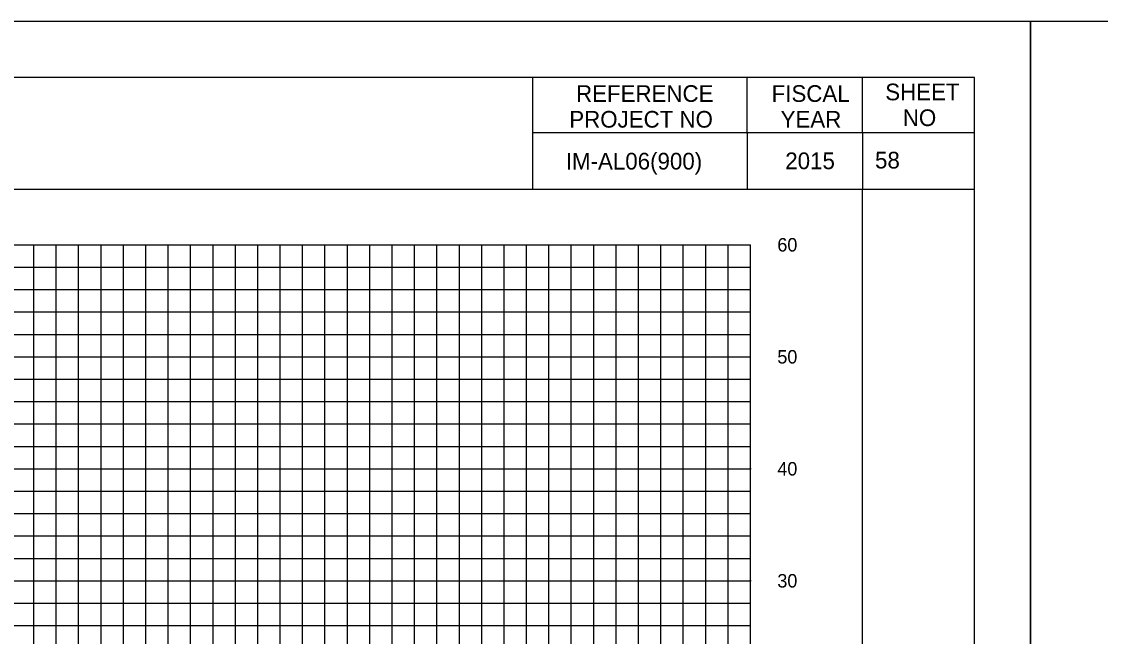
# Model space of a CAD drawing. Extents: x 2193008 to 2198143, y 1236112 to 1237864.
# Drawn here: x 2197499.6 to 2197596, y 1237283.1 to 1237338 of the extents above; entities that cross this region are included whole.
import ezdxf

# ---------------------------------------------------------------- set-up
doc = ezdxf.new("R2010")
doc.units = 0
for name, color, linetype in [('31', 7, 'Continuous'), ('60', 7, 'Continuous'), ('ANNO-SHT', 7, 'Continuous'), ('Level 6', 7, 'Continuous'), ('M-ROADS', 7, 'Continuous'), ('SHT-BNDRY', 7, 'Continuous')]:
    doc.layers.add(name, color=color, linetype=linetype)

msp = doc.modelspace()

# ---------------------------------------------------------------- linework, layer by layer
msp.add_lwpolyline([(2197274.707, 1237133.046), (2197574.707, 1237133.046), (2197574.707, 1237323.046), (2197274.707, 1237323.046)], close=True)
at = {"layer": '60'}
for p, q in [((2197564.707, 1237258.106), (2197564.707, 1237318.106)), ((2197564.767, 1237298.106), (2197564.707, 1237298.106)), ((2197564.767, 1237288.106), (2197564.707, 1237288.106))]:
    msp.add_line(p, q, dxfattribs=at)
at = {"layer": 'Level 6'}
for p, q in [((2197545.253, 1237333.036), (2197545.253, 1237323.046)), ((2197564.417, 1237328.038), (2197564.417, 1237333.038)), ((2197574.707, 1237328.168), (2197574.707, 1237333.038)), ((2197584.71, 1237328.097), (2197545.253, 1237328.097)), ((2197564.417, 1237328.038), (2197564.417, 1237323.046)), ((2197574.707, 1237328.168), (2197574.707, 1237323.046)), ((2197584.71, 1237323.046), (2197546.463, 1237323.046))]:
    msp.add_line(p, q, dxfattribs=at)
at = {"layer": 'M-ROADS'}
for p, q in [((2197434.707, 1237318.106), (2197564.707, 1237318.106)), ((2197500.707, 1237258.106), (2197500.707, 1237318.106)), ((2197502.707, 1237258.106), (2197502.707, 1237318.106)), ((2197504.707, 1237258.106), (2197504.707, 1237318.106)), ((2197506.707, 1237258.106), (2197506.707, 1237318.106)), ((2197508.707, 1237258.106), (2197508.707, 1237318.106)), ((2197510.707, 1237258.106), (2197510.707, 1237318.106)), ((2197512.707, 1237258.106), (2197512.707, 1237318.106)), ((2197514.707, 1237258.106), (2197514.707, 1237318.106)), ((2197516.707, 1237258.106), (2197516.707, 1237318.106)), ((2197518.707, 1237258.106), (2197518.707, 1237318.106)), ((2197520.707, 1237258.106), (2197520.707, 1237318.106)), ((2197522.707, 1237258.106), (2197522.707, 1237318.106)), ((2197524.707, 1237258.106), (2197524.707, 1237318.106)), ((2197526.707, 1237258.106), (2197526.707, 1237318.106)), ((2197528.707, 1237258.106), (2197528.707, 1237318.106)), ((2197530.707, 1237258.106), (2197530.707, 1237318.106)), ((2197532.707, 1237258.106), (2197532.707, 1237318.106)), ((2197534.707, 1237258.106), (2197534.707, 1237318.106)), ((2197536.707, 1237258.106), (2197536.707, 1237318.106)), ((2197538.707, 1237258.106), (2197538.707, 1237318.106)), ((2197540.707, 1237258.106), (2197540.707, 1237318.106)), ((2197542.707, 1237258.106), (2197542.707, 1237318.106)), ((2197544.707, 1237258.106), (2197544.707, 1237318.106)), ((2197546.707, 1237258.106), (2197546.707, 1237318.106)), ((2197548.707, 1237258.106), (2197548.707, 1237318.106)), ((2197550.707, 1237258.106), (2197550.707, 1237318.106)), ((2197552.707, 1237258.106), (2197552.707, 1237318.106)), ((2197554.707, 1237258.106), (2197554.707, 1237318.106)), ((2197556.707, 1237258.106), (2197556.707, 1237318.106)), ((2197558.707, 1237258.106), (2197558.707, 1237318.106)), ((2197560.707, 1237258.106), (2197560.707, 1237318.106)), ((2197562.707, 1237258.106), (2197562.707, 1237318.106)), ((2197564.707, 1237258.106), (2197564.707, 1237318.106)), ((2197434.707, 1237316.106), (2197564.707, 1237316.106)), ((2197434.707, 1237314.106), (2197564.707, 1237314.106)), ((2197434.707, 1237312.106), (2197564.707, 1237312.106)), ((2197434.707, 1237310.106), (2197564.707, 1237310.106)), ((2197434.707, 1237308.106), (2197564.707, 1237308.106)), ((2197434.707, 1237306.106), (2197564.707, 1237306.106)), ((2197434.707, 1237304.106), (2197564.707, 1237304.106)), ((2197434.707, 1237302.106), (2197564.707, 1237302.106)), ((2197434.707, 1237300.106), (2197564.707, 1237300.106)), ((2197434.707, 1237298.106), (2197564.707, 1237298.106)), ((2197434.707, 1237296.106), (2197564.707, 1237296.106)), ((2197434.707, 1237294.106), (2197564.707, 1237294.106)), ((2197434.707, 1237292.106), (2197564.707, 1237292.106)), ((2197434.707, 1237290.106), (2197564.707, 1237290.106)), ((2197434.707, 1237288.106), (2197564.707, 1237288.106)), ((2197434.707, 1237286.106), (2197564.707, 1237286.106)), ((2197434.707, 1237284.106), (2197564.707, 1237284.106))]:
    msp.add_line(p, q, dxfattribs=at)
for points in [[(2197249.71, 1237118.036), (2197589.71, 1237118.036), (2197589.71, 1237338.036), (2197249.71, 1237338.036)], [(2197589.71, 1237118.036), (2197929.71, 1237118.036), (2197929.71, 1237338.036), (2197589.71, 1237338.036)]]:
    msp.add_lwpolyline(points, close=True, dxfattribs=at)
at = {"layer": 'SHT-BNDRY'}
msp.add_lwpolyline([(2197262.21, 1237123.036), (2197584.71, 1237123.036), (2197584.71, 1237333.036), (2197262.21, 1237333.036)], close=True, dxfattribs=at)

# ---------------------------------------------------------------- texts
at = {"layer": '31'}
for s, p in [('60', (2197567.107, 1237317.506)), ('50', (2197567.107, 1237307.506)), ('40', (2197567.107, 1237297.506)), ('30', (2197567.107, 1237287.506))]:
    msp.add_text(s, height=1.2, dxfattribs=at).set_placement(p)
at = {"layer": 'ANNO-SHT'}
for s, height, p in [(' IM-AL06(900) ', 1.48986, (2197547.659, 1237324.827)), ('2015', 1.4899, (2197567.813, 1237324.858)), ('   58 ', 1.4899, (2197574.171, 1237324.918))]:
    msp.add_text(s, height=height, rotation=360, dxfattribs=at).set_placement(p)
at = {"layer": 'Level 6'}
for s, p in [('SHEET', (2197576.743, 1237331.008)), ('REFERENCE', (2197549.127, 1237330.868)), ('FISCAL', (2197566.597, 1237330.868)), ('PROJECT NO', (2197548.526, 1237328.568)), ('YEAR', (2197567.397, 1237328.568)), ('NO', (2197578.313, 1237328.708))]:
    msp.add_text(s, height=1.4883, dxfattribs=at).set_placement(p)

doc.saveas('drawing.dxf')
